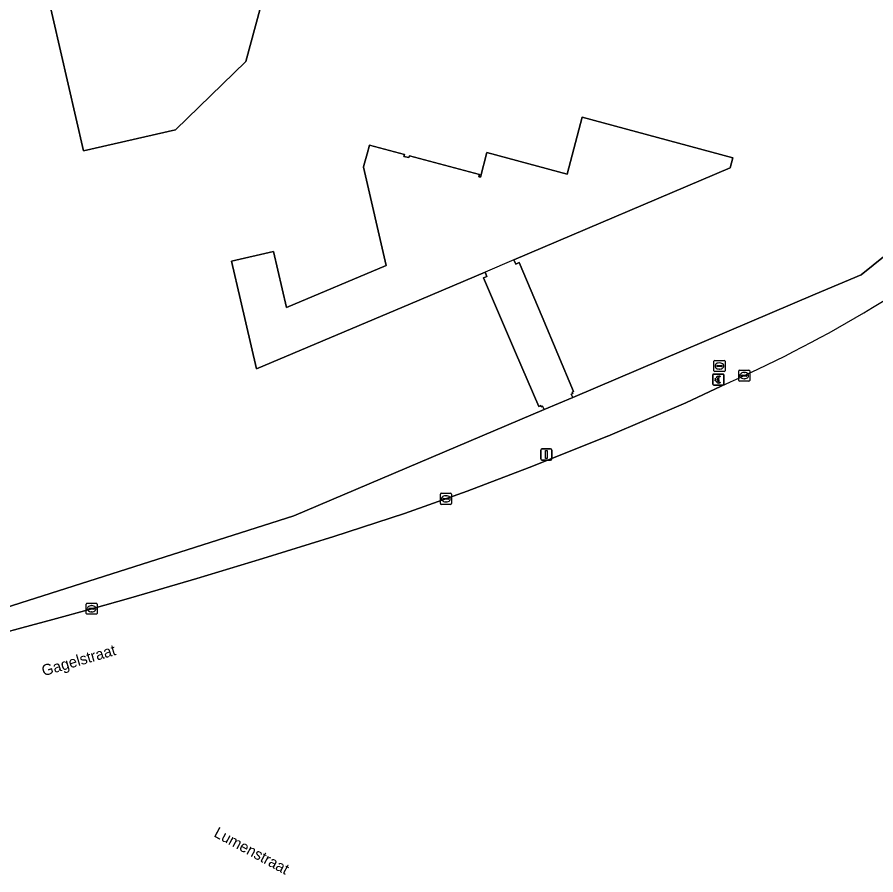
# Model space of a CAD drawing. Extents: x 160675 to 161153, y 383241 to 383714.
# Drawn here: x 160742.2 to 160820, y 383455.7 to 383533.4 of the extents above; entities that cross this region are included whole.
import ezdxf

# ---------------------------------------------------------------- set-up
doc = ezdxf.new("R2010")
doc.units = 0
for name, color, linetype in [('IMGEO_Betaalautomaat', 7, 'Continuous'), ('IMGEO_Brandkraan', 7, 'Continuous'), ('IMGEO_Erf', 7, 'Continuous'), ('IMGEO_Kolk', 7, 'Continuous'), ('IMGEO_Lichtmast', 7, 'Continuous'), ('IMGEO_Openbare_ruimte_label', 7, 'Continuous'), ('IMGEO_Pand', 7, 'Continuous'), ('IMGEO_Pand_overbouw', 7, 'Continuous'), ('IMGEO_Voetpad_open', 7, 'Continuous')]:
    doc.layers.add(name, color=color, linetype=linetype)

msp = doc.modelspace()

# ---------------------------------------------------------------- linework, layer by layer
at = {"layer": 'IMGEO_Betaalautomaat'}
for p, q in [((160805.186, 383500.165), (160805.186, 383501.006)), ((160805.186, 383501.006), (160805.186, 383500.165)), ((160805.261, 383501.089), (160806.102, 383501.089)), ((160806.102, 383501.089), (160805.261, 383501.089)), ((160806.185, 383501.015), (160806.185, 383500.174)), ((160806.185, 383500.174), (160806.185, 383501.015)), ((160805.469, 383500.553), (160805.469, 383500.621)), ((160805.59, 383500.621), (160805.59, 383500.553)), ((160805.848, 383500.894), (160805.831, 383500.794)), ((160805.835, 383500.388), (160805.857, 383500.301)), ((160806.111, 383500.09), (160805.27, 383500.09)), ((160805.27, 383500.09), (160806.111, 383500.09))]:
    msp.add_line(p, q, dxfattribs=at)
for points in [[(160805.469, 383500.621), (160805.4, 383500.621), (160805.4, 383500.69), (160805.479, 383500.69)], [(160805.474, 383500.484), (160805.4, 383500.484), (160805.4, 383500.553), (160805.469, 383500.553)], [(160805.601, 383500.69), (160805.748, 383500.69), (160805.748, 383500.621), (160805.59, 383500.621)], [(160805.59, 383500.553), (160805.748, 383500.553), (160805.748, 383500.484), (160805.604, 383500.484)]]:
    msp.add_lwpolyline(points, dxfattribs=at)
for centre, radius, start, end in [((160805.264, 383501.012), 0.0779, 92.4484, 184.28452), ((160805.264, 383501.012), 0.0779, 92.4484, 184.28452), ((160806.108, 383501.012), 0.0779, 2.4484, 94.28452), ((160806.108, 383501.012), 0.0779, 2.4484, 94.28452), ((160805.264, 383500.168), 0.0779, 182.4484, 274.28452), ((160805.264, 383500.168), 0.0779, 182.4484, 274.28452), ((160805.735, 383500.539), 0.267, 191.80956, 297.03891), ((160805.762, 383500.614), 0.293, 73.01398, 165.01395), ((160805.768, 383500.627), 0.179, 69.32359, 159.56827), ((160805.768, 383500.554), 0.179, 202.76249, 291.86925), ((160806.108, 383500.168), 0.0779, 272.4484, 4.28452), ((160806.108, 383500.168), 0.0779, 272.4484, 4.28452)]:
    msp.add_arc(centre, radius, start, end, dxfattribs=at)
at = {"layer": 'IMGEO_Brandkraan'}
for p, q in [((160805.294, 383501.387), (160805.294, 383502.239)), ((160805.369, 383502.313), (160806.221, 383502.313)), ((160805.553, 383501.807), (160805.553, 383501.819)), ((160805.991, 383501.77), (160805.593, 383501.77)), ((160805.596, 383501.856), (160805.994, 383501.856)), ((160805.782, 383502.093), (160805.807, 383502.093)), ((160806.037, 383501.819), (160806.037, 383501.807)), ((160806.295, 383502.239), (160806.295, 383501.387)), ((160806.221, 383501.313), (160805.369, 383501.313)), ((160805.805, 383501.533), (160805.78, 383501.533))]:
    msp.add_line(p, q, dxfattribs=at)
for points in [[(160805.294, 383501.387), (160805.294, 383502.239)], [(160805.369, 383502.313), (160806.221, 383502.313)], [(160806.295, 383502.239), (160806.295, 383501.387)], [(160806.221, 383501.313), (160805.369, 383501.313)]]:
    msp.add_lwpolyline(points, dxfattribs=at)
for centre, radius, start, end in [((160805.371, 383502.237), 0.0765, 91.55205, 178.44795), ((160805.371, 383502.237), 0.0765, 91.55205, 178.44795), ((160805.593, 383501.816), 0.0403, 85.87752, 175.75265), ((160805.59, 383501.806), 0.0366, 178.93798, 274.71019), ((160805.994, 383501.813), 0.043, 264.86636, 352.45326), ((160805.998, 383501.818), 0.0386, 1.73085, 96.63898), ((160806.219, 383502.237), 0.0765, 1.55205, 88.44795), ((160806.219, 383502.237), 0.0765, 1.55205, 88.44795), ((160805.371, 383501.389), 0.0765, 181.55205, 268.44795), ((160805.371, 383501.389), 0.0765, 181.55205, 268.44795), ((160806.219, 383501.389), 0.0765, 271.55205, 358.44795), ((160806.219, 383501.389), 0.0765, 271.55205, 358.44795)]:
    msp.add_arc(centre, radius, start, end, dxfattribs=at)
for centre, major_axis, ratio, start_param, end_param in [((160805.781, 383501.813), (-0.387, 0.002), 0.722429, 4.712389, 7.853982), ((160805.806, 383501.813), (-0.39, 0.002), 0.717154, 1.570796, 4.712389)]:
    msp.add_ellipse(centre, major_axis=major_axis, ratio=ratio, start_param=start_param, end_param=end_param, dxfattribs=at)
at = {"layer": 'IMGEO_Erf'}
for points in [[(160765.12, 383537.659), (160754.382, 383540.56), (160744.154, 383543.281), (160743.335, 383542.457), (160748.196, 383521.306), (160756.534, 383523.204), (160762.882, 383529.378)], [(160806.762, 383519.761), (160807.01, 383520.658), (160793.365, 383524.343), (160791.985, 383519.194), (160788.523, 383520.123), (160784.721, 383521.14), (160784.138, 383518.917), (160784.091, 383518.931), (160784.002, 383518.957), (160784.058, 383519.149), (160777.707, 383520.85), (160777.664, 383520.687), (160777.217, 383520.799), (160777.259, 383520.964), (160774.085, 383521.825), (160773.87, 383521.033), (160773.584, 383519.977), (160773.542, 383519.822), (160775.608, 383510.92), (160766.579, 383507.103), (160765.407, 383512.17), (160761.603, 383511.315), (160762.41, 383507.791), (160763.853, 383501.549), (160777.813, 383507.449), (160784.556, 383510.314), (160784.724, 383509.918), (160784.409, 383509.785), (160787.332, 383503.027), (160789.439, 383498.158), (160789.599, 383498.23), (160789.646, 383498.119), (160789.775, 383498.174), (160789.904, 383497.87), (160792.502, 383498.971), (160792.373, 383499.274), (160792.502, 383499.329), (160792.443, 383499.445), (160792.586, 383499.509), (160789.726, 383506.268), (160787.65, 383511.173), (160787.344, 383511.043), (160787.176, 383511.439)]]:
    msp.add_lwpolyline(points, close=True, dxfattribs=at)
msp.add_lwpolyline([(160805.953, 383500), (160804.362, 383499.229), (160802.758, 383498.486), (160795.689, 383495.474), (160795.666, 383495.465), (160789.861, 383493.144), (160788.554, 383492.621), (160782.936, 383490.488), (160777.275, 383488.471), (160770.863, 383486.368), (160764.417, 383484.369), (160758.455, 383482.574), (160752.477, 383480.836), (160748.941, 383479.839), (160745.398, 383478.868), (160742.593, 383478.11), (160737.233, 383476.662)], dxfattribs=at)
msp.add_arc((160757.151, 383610.954), 121.212, 293.7416, 307.47749, dxfattribs=at)
at = {"layer": 'IMGEO_Kolk'}
for p, q in [((160807.536, 383500.516), (160807.536, 383501.368)), ((160807.611, 383501.442), (160808.463, 383501.442)), ((160807.795, 383500.936), (160807.795, 383500.948)), ((160807.838, 383500.985), (160808.236, 383500.985)), ((160808.024, 383501.222), (160808.049, 383501.222)), ((160808.279, 383500.948), (160808.279, 383500.936)), ((160808.537, 383501.368), (160808.537, 383500.516)), ((160808.463, 383500.442), (160807.611, 383500.442)), ((160808.233, 383500.899), (160807.835, 383500.899)), ((160808.047, 383500.662), (160808.022, 383500.662)), ((160780.512, 383489.361), (160780.512, 383490.213)), ((160780.587, 383490.287), (160781.439, 383490.287)), ((160781, 383490.067), (160781.025, 383490.067)), ((160781.513, 383490.213), (160781.513, 383489.361)), ((160781.439, 383489.287), (160780.587, 383489.287)), ((160780.771, 383489.781), (160780.771, 383489.793)), ((160781.209, 383489.744), (160780.811, 383489.744)), ((160780.814, 383489.83), (160781.212, 383489.83)), ((160781.023, 383489.507), (160780.998, 383489.507)), ((160781.255, 383489.793), (160781.255, 383489.781)), ((160748.426, 383479.41), (160748.426, 383480.262)), ((160748.501, 383480.336), (160749.353, 383480.336)), ((160748.914, 383480.116), (160748.939, 383480.116)), ((160749.427, 383480.262), (160749.427, 383479.41)), ((160749.353, 383479.336), (160748.501, 383479.336)), ((160748.685, 383479.83), (160748.685, 383479.842)), ((160749.123, 383479.793), (160748.725, 383479.793)), ((160748.728, 383479.879), (160749.126, 383479.879)), ((160748.937, 383479.556), (160748.912, 383479.556)), ((160749.169, 383479.842), (160749.169, 383479.83))]:
    msp.add_line(p, q, dxfattribs=at)
for points in [[(160807.536, 383500.516), (160807.536, 383501.368)], [(160807.611, 383501.442), (160808.463, 383501.442)], [(160808.537, 383501.368), (160808.537, 383500.516)], [(160808.463, 383500.442), (160807.611, 383500.442)], [(160780.512, 383489.361), (160780.512, 383490.213)], [(160780.587, 383490.287), (160781.439, 383490.287)], [(160781.513, 383490.213), (160781.513, 383489.361)], [(160781.439, 383489.287), (160780.587, 383489.287)], [(160748.426, 383479.41), (160748.426, 383480.262)], [(160748.501, 383480.336), (160749.353, 383480.336)], [(160749.427, 383480.262), (160749.427, 383479.41)], [(160749.353, 383479.336), (160748.501, 383479.336)]]:
    msp.add_lwpolyline(points, dxfattribs=at)
for centre, radius, start, end in [((160807.613, 383501.366), 0.0765, 91.55205, 178.44795), ((160807.613, 383501.366), 0.0765, 91.55205, 178.44795), ((160807.835, 383500.945), 0.0403, 85.87752, 175.75265), ((160807.832, 383500.935), 0.0366, 178.93798, 274.71019), ((160808.236, 383500.942), 0.043, 264.86636, 352.45326), ((160808.24, 383500.947), 0.0386, 1.73085, 96.63898), ((160808.461, 383501.366), 0.0765, 1.55205, 88.44795), ((160808.461, 383501.366), 0.0765, 1.55205, 88.44795), ((160807.613, 383500.518), 0.0765, 181.55205, 268.44795), ((160807.613, 383500.518), 0.0765, 181.55205, 268.44795), ((160808.461, 383500.518), 0.0765, 271.55205, 358.44795), ((160808.461, 383500.518), 0.0765, 271.55205, 358.44795), ((160780.589, 383490.211), 0.0765, 91.55205, 178.44795), ((160780.589, 383490.211), 0.0765, 91.55205, 178.44795), ((160781.437, 383490.211), 0.0765, 1.55205, 88.44795), ((160781.437, 383490.211), 0.0765, 1.55205, 88.44795), ((160780.589, 383489.363), 0.0765, 181.55205, 268.44795), ((160780.589, 383489.363), 0.0765, 181.55205, 268.44795), ((160780.811, 383489.79), 0.0403, 85.87752, 175.75265), ((160780.808, 383489.78), 0.0366, 178.93798, 274.71019), ((160781.212, 383489.787), 0.043, 264.86636, 352.45326), ((160781.216, 383489.792), 0.0386, 1.73085, 96.63898), ((160781.437, 383489.363), 0.0765, 271.55205, 358.44795), ((160781.437, 383489.363), 0.0765, 271.55205, 358.44795), ((160748.503, 383480.26), 0.0765, 91.55205, 178.44795), ((160748.503, 383480.26), 0.0765, 91.55205, 178.44795), ((160749.351, 383480.26), 0.0765, 1.55205, 88.44795), ((160749.351, 383480.26), 0.0765, 1.55205, 88.44795), ((160748.503, 383479.412), 0.0765, 181.55205, 268.44795), ((160748.503, 383479.412), 0.0765, 181.55205, 268.44795), ((160748.725, 383479.839), 0.0403, 85.87752, 175.75265), ((160748.722, 383479.829), 0.0366, 178.93798, 274.71019), ((160749.126, 383479.836), 0.043, 264.86636, 352.45326), ((160749.13, 383479.841), 0.0386, 1.73085, 96.63898), ((160749.351, 383479.412), 0.0765, 271.55205, 358.44795), ((160749.351, 383479.412), 0.0765, 271.55205, 358.44795)]:
    msp.add_arc(centre, radius, start, end, dxfattribs=at)
for centre, major_axis, ratio, start_param, end_param in [((160808.023, 383500.942), (-0.387, 0.002), 0.722429, 4.712389, 7.853982), ((160808.048, 383500.942), (-0.39, 0.002), 0.717154, 1.570796, 4.712389), ((160780.999, 383489.787), (-0.387, 0.002), 0.722429, 4.712389, 7.853982), ((160781.024, 383489.787), (-0.39, 0.002), 0.717154, 1.570796, 4.712389), ((160748.913, 383479.836), (-0.387, 0.002), 0.722429, 4.712389, 7.853982), ((160748.938, 383479.836), (-0.39, 0.002), 0.717154, 1.570796, 4.712389)]:
    msp.add_ellipse(centre, major_axis=major_axis, ratio=ratio, start_param=start_param, end_param=end_param, dxfattribs=at)
at = {"layer": 'IMGEO_Lichtmast'}
for p, q in [((160789.61, 383493.402), (160789.61, 383494.202)), ((160789.61, 383494.202), (160789.61, 383493.402)), ((160789.71, 383494.302), (160790.5, 383494.302)), ((160790.5, 383494.302), (160789.71, 383494.302)), ((160790.6, 383494.202), (160790.6, 383493.402)), ((160790.6, 383493.402), (160790.6, 383494.202)), ((160790.5, 383493.302), (160789.71, 383493.302)), ((160789.71, 383493.302), (160790.5, 383493.302))]:
    msp.add_line(p, q, dxfattribs=at)
msp.add_lwpolyline([(160790.03, 383494.177), (160790.18, 383494.177), (160790.18, 383493.427), (160790.03, 383493.427), (160790.03, 383494.177)], dxfattribs=at)
for centre, start, end in [((160789.71, 383494.202), 90, 180), ((160789.71, 383494.202), 90, 180), ((160790.5, 383494.202), 0, 90), ((160790.5, 383494.202), 360, 90), ((160789.71, 383493.402), 180, 270), ((160789.71, 383493.402), 180, 270), ((160790.5, 383493.402), 270, 0), ((160790.5, 383493.402), 270, 0)]:
    msp.add_arc(centre, 0.1, start, end, dxfattribs=at)
at = {"layer": 'IMGEO_Pand'}
msp.add_lwpolyline([(160762.882, 383529.378), (160756.534, 383523.204), (160748.196, 383521.306), (160743.335, 383542.457), (160744.154, 383543.281), (160754.382, 383540.56), (160765.12, 383537.659)], close=True, dxfattribs=at)
msp.add_lwpolyline([(160738.303, 383479.05), (160767.23, 383488.234), (160789.904, 383497.87), (160789.775, 383498.174), (160789.646, 383498.119), (160789.599, 383498.23), (160789.439, 383498.158), (160787.332, 383503.027), (160784.409, 383509.785), (160784.724, 383509.918), (160784.556, 383510.314), (160777.813, 383507.449), (160763.853, 383501.549), (160762.41, 383507.791), (160761.603, 383511.315), (160765.407, 383512.17), (160766.579, 383507.103), (160775.608, 383510.92), (160773.542, 383519.822), (160773.584, 383519.977), (160773.87, 383521.033), (160774.085, 383521.825), (160777.259, 383520.964), (160777.217, 383520.799), (160777.664, 383520.687), (160777.707, 383520.85), (160784.058, 383519.149), (160784.002, 383518.957), (160784.091, 383518.931), (160784.138, 383518.917), (160784.721, 383521.14), (160788.523, 383520.123), (160791.985, 383519.194), (160793.365, 383524.343), (160807.01, 383520.658), (160806.762, 383519.761), (160787.176, 383511.439), (160787.344, 383511.043), (160787.65, 383511.173), (160789.726, 383506.268), (160792.586, 383499.509), (160792.443, 383499.445), (160792.502, 383499.329), (160792.373, 383499.274), (160792.502, 383498.971), (160814.473, 383508.308), (160818.62, 383510.07), (160835.583, 383523.701)], dxfattribs=at)
at = {"layer": 'IMGEO_Pand_overbouw'}
msp.add_lwpolyline([(160792.502, 383498.971), (160792.373, 383499.274), (160792.502, 383499.329), (160792.443, 383499.445), (160792.586, 383499.509), (160789.726, 383506.268), (160787.65, 383511.173), (160787.344, 383511.043), (160787.176, 383511.439), (160784.556, 383510.314), (160784.724, 383509.918), (160784.409, 383509.785), (160787.332, 383503.027), (160789.439, 383498.158), (160789.599, 383498.23), (160789.646, 383498.119), (160789.775, 383498.174), (160789.904, 383497.87)], close=True, dxfattribs=at)
at = {"layer": 'IMGEO_Voetpad_open'}
for points in [[(160835.583, 383523.701), (160818.62, 383510.07), (160814.473, 383508.308), (160792.502, 383498.971), (160789.904, 383497.87), (160767.23, 383488.234), (160738.303, 383479.05), (160737.884, 383480.656), (160737.055, 383480.475), (160736.046, 383480.255), (160736.535, 383478.268), (160735.932, 383478.12), (160733.136, 383477.406), (160732.97, 383478.135), (160727.142, 383476.7), (160727.751, 383474.009), (160721.224, 383472.437)], [(160737.233, 383476.662), (160742.593, 383478.11), (160745.398, 383478.868), (160748.941, 383479.839), (160752.477, 383480.836), (160758.455, 383482.574), (160764.417, 383484.369), (160770.863, 383486.368), (160777.275, 383488.471), (160782.936, 383490.488), (160788.554, 383492.621), (160789.861, 383493.144), (160795.666, 383495.465), (160795.689, 383495.474), (160802.758, 383498.486), (160804.362, 383499.229), (160805.953, 383500)]]:
    msp.add_lwpolyline(points, dxfattribs=at)
msp.add_arc((160757.151, 383610.954), 121.212, 293.7416, 307.47749, dxfattribs=at)

# ---------------------------------------------------------------- texts
at = {"layer": 'IMGEO_Openbare_ruimte_label'}
for s, rotation, p in [('Gagelstraat', 16.37015, (160744.568, 383473.717)), ('Lumenstraat', 331.7691, (160759.917, 383459.246))]:
    msp.add_text(s, height=1, rotation=rotation, dxfattribs=at).set_placement(p)

doc.saveas('drawing.dxf')
